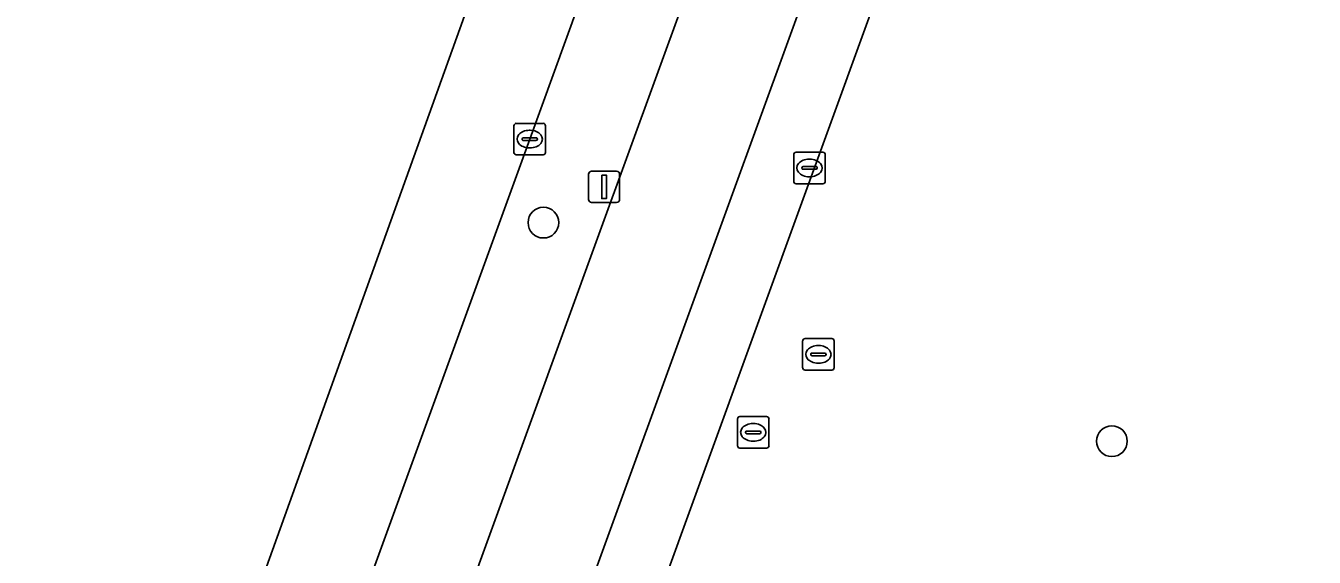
# Model space of a CAD drawing. Extents: x 156661 to 157576, y 383570 to 384425.
# Drawn here: x 156693.96 to 156734.9, y 383966.75 to 383983.64 of the extents above; entities that cross this region are included whole.
import ezdxf

# ---------------------------------------------------------------- set-up
doc = ezdxf.new("R2010")
doc.units = 0
for name, color, linetype in [('IMGEO_Berm_groen', 7, 'Continuous'), ('IMGEO_Boom', 7, 'Continuous'), ('IMGEO_Fietspad_open', 7, 'Continuous'), ('IMGEO_Groenvoorziening', 7, 'Continuous'), ('IMGEO_Kolk', 7, 'Continuous'), ('IMGEO_Lichtmast', 7, 'Continuous'), ('IMGEO_Rijbaan_lokaal_open', 7, 'Continuous'), ('IMGEO_Rioolput', 7, 'Continuous'), ('IMGEO_Voetpad_open', 7, 'Continuous')]:
    doc.layers.add(name, color=color, linetype=linetype)

msp = doc.modelspace()

# ---------------------------------------------------------------- linework, layer by layer
at = {"layer": 'IMGEO_Berm_groen'}
msp.add_lwpolyline([(156734.031, 384037.106), (156731.07, 384038.127), (156731.004, 384037.945), (156730.143, 384035.594), (156726.084, 384024.404), (156723.629, 384017.672), (156722.919, 384015.719), (156718.778, 384004.328), (156717.204, 384000), (156709.969, 383980.041), (156703.303, 383961.673), (156696.624, 383943.33), (156689.943, 383924.947), (156683.956, 383908.685), (156683.011, 383906.084), (156685.881, 383905.072), (156686.019, 383905.021), (156687.083, 383907.958), (156712.164, 383977.004)], close=True, dxfattribs=at)
at = {"layer": 'IMGEO_Boom'}
for centre in [(156710.406, 383977.385), (156728.468, 383970.435)]:
    msp.add_circle(centre, 0.489, dxfattribs=at)
at = {"layer": 'IMGEO_Fietspad_open'}
msp.add_lwpolyline([(156734.031, 384037.106), (156712.164, 383977.004), (156687.083, 383907.958), (156686.019, 383905.021), (156685.19, 383902.73), (156682.699, 383895.852), (156679.844, 383887.968), (156675.39, 383875.671), (156674.868, 383874.229), (156674.867, 383874.227), (156673.061, 383869.241), (156674.754, 383866.418), (156675.34, 383865.46), (156677.045, 383870.138), (156690.408, 383906.735), (156701.659, 383937.694), (156709.217, 383958.49), (156716.373, 383978.18), (156737.507, 384036.302)], dxfattribs=at)
at = {"layer": 'IMGEO_Groenvoorziening'}
msp.add_lwpolyline([(156750.5, 384004.357), (156726.363, 383999.343), (156718.784, 383978.494), (156695.763, 383915.089), (156727.382, 383922.744), (156730.538, 383940.037), (156732.341, 383949.386), (156735.763, 383966.324)], dxfattribs=at)
at = {"layer": 'IMGEO_Kolk'}
for p, q in [((156709.47, 383979.615), (156709.47, 383980.467)), ((156709.545, 383980.541), (156710.397, 383980.541)), ((156709.958, 383980.321), (156709.983, 383980.321)), ((156710.471, 383980.467), (156710.471, 383979.615)), ((156709.729, 383980.035), (156709.729, 383980.047)), ((156710.167, 383979.998), (156709.769, 383979.998)), ((156709.772, 383980.084), (156710.17, 383980.084)), ((156710.213, 383980.047), (156710.213, 383980.035)), ((156710.397, 383979.541), (156709.545, 383979.541)), ((156709.981, 383979.761), (156709.956, 383979.761)), ((156718.36, 383978.696), (156718.36, 383979.548)), ((156718.435, 383979.622), (156719.287, 383979.622)), ((156719.361, 383979.548), (156719.361, 383978.696)), ((156718.619, 383979.116), (156718.619, 383979.128)), ((156719.057, 383979.079), (156718.659, 383979.079)), ((156718.662, 383979.165), (156719.06, 383979.165)), ((156718.848, 383979.402), (156718.873, 383979.402)), ((156719.103, 383979.128), (156719.103, 383979.116)), ((156719.287, 383978.622), (156718.435, 383978.622)), ((156718.871, 383978.842), (156718.846, 383978.842))]:
    msp.add_line(p, q, dxfattribs=at)
for points in [[(156709.47, 383979.615), (156709.47, 383980.467)], [(156709.545, 383980.541), (156710.397, 383980.541)], [(156710.471, 383980.467), (156710.471, 383979.615)], [(156710.397, 383979.541), (156709.545, 383979.541)], [(156718.36, 383978.696), (156718.36, 383979.548)], [(156718.435, 383979.622), (156719.287, 383979.622)], [(156719.361, 383979.548), (156719.361, 383978.696)], [(156719.287, 383978.622), (156718.435, 383978.622)]]:
    msp.add_lwpolyline(points, dxfattribs=at)
for centre, radius, start, end in [((156709.547, 383980.465), 0.0765, 91.552, 178.448), ((156709.547, 383980.465), 0.0765, 91.552, 178.448), ((156710.395, 383980.465), 0.0765, 1.552, 88.448), ((156710.395, 383980.465), 0.0765, 1.552, 88.448), ((156709.769, 383980.044), 0.0403, 85.8775, 175.7526), ((156709.766, 383980.034), 0.0366, 178.938, 274.7102), ((156710.17, 383980.041), 0.043, 264.8664, 352.4533), ((156710.174, 383980.046), 0.0386, 1.7309, 96.639), ((156709.547, 383979.617), 0.0765, 181.552, 268.448), ((156709.547, 383979.617), 0.0765, 181.552, 268.448), ((156710.395, 383979.617), 0.0765, 271.552, 358.448), ((156710.395, 383979.617), 0.0765, 271.552, 358.448), ((156718.437, 383979.546), 0.0765, 91.552, 178.448), ((156718.437, 383979.546), 0.0765, 91.552, 178.448), ((156719.285, 383979.546), 0.0765, 1.552, 88.448), ((156719.285, 383979.546), 0.0765, 1.552, 88.448), ((156718.659, 383979.125), 0.0403, 85.8775, 175.7526), ((156718.656, 383979.115), 0.0366, 178.938, 274.7102), ((156719.06, 383979.122), 0.043, 264.8664, 352.4533), ((156719.064, 383979.127), 0.0386, 1.7309, 96.639), ((156718.437, 383978.698), 0.0765, 181.552, 268.448), ((156718.437, 383978.698), 0.0765, 181.552, 268.448), ((156719.285, 383978.698), 0.0765, 271.552, 358.448), ((156719.285, 383978.698), 0.0765, 271.552, 358.448)]:
    msp.add_arc(centre, radius, start, end, dxfattribs=at)
for centre, major_axis, ratio, start_param, end_param in [((156709.957, 383980.041), (-0.387, 0.002), 0.722429, 4.712389, 7.853982), ((156709.982, 383980.041), (-0.39, 0.002), 0.717154, 1.570796, 4.712389), ((156718.847, 383979.122), (-0.387, 0.002), 0.722429, 4.712389, 7.853982), ((156718.872, 383979.122), (-0.39, 0.002), 0.717154, 1.570796, 4.712389)]:
    msp.add_ellipse(centre, major_axis=major_axis, ratio=ratio, start_param=start_param, end_param=end_param, dxfattribs=at)
at = {"layer": 'IMGEO_Lichtmast'}
for p, q in [((156711.838, 383978.123), (156711.838, 383978.923)), ((156711.838, 383978.923), (156711.838, 383978.123)), ((156711.938, 383979.023), (156712.728, 383979.023)), ((156712.728, 383979.023), (156711.938, 383979.023)), ((156712.828, 383978.923), (156712.828, 383978.123)), ((156712.828, 383978.123), (156712.828, 383978.923)), ((156712.728, 383978.023), (156711.938, 383978.023)), ((156711.938, 383978.023), (156712.728, 383978.023))]:
    msp.add_line(p, q, dxfattribs=at)
msp.add_lwpolyline([(156712.258, 383978.898), (156712.408, 383978.898), (156712.408, 383978.148), (156712.258, 383978.148), (156712.258, 383978.898)], dxfattribs=at)
for centre, start, end in [((156711.938, 383978.923), 90, 180), ((156711.938, 383978.923), 90, 180), ((156712.728, 383978.923), 0, 90), ((156712.728, 383978.923), 360, 90), ((156711.938, 383978.123), 180, 270), ((156711.938, 383978.123), 180, 270), ((156712.728, 383978.123), 270, 0), ((156712.728, 383978.123), 270, 0)]:
    msp.add_arc(centre, 0.1, start, end, dxfattribs=at)
at = {"layer": 'IMGEO_Rijbaan_lokaal_open'}
for points in [[(156728.468, 384041.271), (156718.193, 384012.646), (156720.896, 384011.7), (156719.174, 384006.779), (156716.432, 384007.739), (156695.997, 383950.81), (156698.548, 383949.887), (156696.783, 383945.009), (156694.244, 383945.927), (156677.675, 383899.767)], [(156680.146, 383898.326), (156680.183, 383898.426), (156682.204, 383903.825), (156683.011, 383906.084), (156683.956, 383908.685), (156689.943, 383924.947), (156696.624, 383943.33), (156703.303, 383961.673), (156709.969, 383980.041), (156717.204, 384000), (156718.778, 384004.328), (156722.919, 384015.719), (156723.629, 384017.672), (156726.084, 384024.404), (156730.143, 384035.594)]]:
    msp.add_lwpolyline(points, dxfattribs=at)
at = {"layer": 'IMGEO_Rioolput'}
for p, q in [((156718.643, 383972.77), (156718.643, 383973.622)), ((156718.718, 383973.696), (156719.57, 383973.696)), ((156719.131, 383973.476), (156719.156, 383973.476)), ((156719.644, 383973.622), (156719.644, 383972.77)), ((156718.902, 383973.19), (156718.902, 383973.202)), ((156719.34, 383973.153), (156718.942, 383973.153)), ((156718.945, 383973.239), (156719.343, 383973.239)), ((156719.154, 383972.916), (156719.129, 383972.916)), ((156719.386, 383973.202), (156719.386, 383973.19)), ((156719.57, 383972.696), (156718.718, 383972.696)), ((156716.572, 383970.29), (156716.572, 383971.142)), ((156716.647, 383971.216), (156717.499, 383971.216)), ((156717.06, 383970.996), (156717.085, 383970.996)), ((156717.573, 383971.142), (156717.573, 383970.29)), ((156716.831, 383970.71), (156716.831, 383970.722)), ((156717.269, 383970.673), (156716.871, 383970.673)), ((156716.874, 383970.759), (156717.272, 383970.759)), ((156717.083, 383970.436), (156717.058, 383970.436)), ((156717.315, 383970.722), (156717.315, 383970.71)), ((156717.499, 383970.216), (156716.647, 383970.216))]:
    msp.add_line(p, q, dxfattribs=at)
for points in [[(156718.643, 383972.77), (156718.643, 383973.622)], [(156718.718, 383973.696), (156719.57, 383973.696)], [(156719.644, 383973.622), (156719.644, 383972.77)], [(156719.57, 383972.696), (156718.718, 383972.696)], [(156716.572, 383970.29), (156716.572, 383971.142)], [(156716.647, 383971.216), (156717.499, 383971.216)], [(156717.573, 383971.142), (156717.573, 383970.29)], [(156717.499, 383970.216), (156716.647, 383970.216)]]:
    msp.add_lwpolyline(points, dxfattribs=at)
for centre, radius, start, end in [((156718.72, 383973.62), 0.0765, 91.552, 178.448), ((156718.72, 383973.62), 0.0765, 91.552, 178.448), ((156719.568, 383973.62), 0.0765, 1.552, 88.448), ((156719.568, 383973.62), 0.0765, 1.552, 88.448), ((156718.942, 383973.199), 0.0403, 85.8775, 175.7526), ((156718.939, 383973.189), 0.0366, 178.938, 274.7102), ((156719.343, 383973.196), 0.043, 264.8664, 352.4533), ((156719.347, 383973.201), 0.0386, 1.7309, 96.639), ((156718.72, 383972.772), 0.0765, 181.552, 268.448), ((156718.72, 383972.772), 0.0765, 181.552, 268.448), ((156719.568, 383972.772), 0.0765, 271.552, 358.448), ((156719.568, 383972.772), 0.0765, 271.552, 358.448), ((156716.649, 383971.14), 0.0765, 91.552, 178.448), ((156716.649, 383971.14), 0.0765, 91.552, 178.448), ((156717.497, 383971.14), 0.0765, 1.552, 88.448), ((156717.497, 383971.14), 0.0765, 1.552, 88.448), ((156716.871, 383970.719), 0.0403, 85.8775, 175.7526), ((156716.868, 383970.709), 0.0366, 178.938, 274.7102), ((156717.272, 383970.716), 0.043, 264.8664, 352.4533), ((156717.276, 383970.721), 0.0386, 1.7309, 96.639), ((156716.649, 383970.292), 0.0765, 181.552, 268.448), ((156716.649, 383970.292), 0.0765, 181.552, 268.448), ((156717.497, 383970.292), 0.0765, 271.552, 358.448), ((156717.497, 383970.292), 0.0765, 271.552, 358.448)]:
    msp.add_arc(centre, radius, start, end, dxfattribs=at)
for centre, major_axis, ratio, start_param, end_param in [((156719.13, 383973.196), (-0.387, 0.002), 0.722429, 4.712389, 7.853982), ((156719.155, 383973.196), (-0.39, 0.002), 0.717154, 1.570796, 4.712389), ((156717.059, 383970.716), (-0.387, 0.002), 0.722429, 4.712389, 7.853982), ((156717.084, 383970.716), (-0.39, 0.002), 0.717154, 1.570796, 4.712389)]:
    msp.add_ellipse(centre, major_axis=major_axis, ratio=ratio, start_param=start_param, end_param=end_param, dxfattribs=at)
at = {"layer": 'IMGEO_Voetpad_open'}
msp.add_lwpolyline([(156737.507, 384036.302), (156716.373, 383978.18), (156709.217, 383958.49), (156701.659, 383937.694), (156690.408, 383906.735), (156677.045, 383870.138), (156675.34, 383865.46), (156676.825, 383863.032), (156678.542, 383867.746), (156678.565, 383867.81), (156682.477, 383878.585), (156685.05, 383885.669), (156685.231, 383886.168), (156686.812, 383890.508), (156687.008, 383891.046), (156692.453, 383905.972), (156693.23, 383908.111), (156693.984, 383910.189), (156695.166, 383913.444), (156695.763, 383915.089), (156718.784, 383978.494), (156726.363, 383999.343), (156726.961, 384000.99), (156740.015, 384036.902)], dxfattribs=at)

doc.saveas('drawing.dxf')
